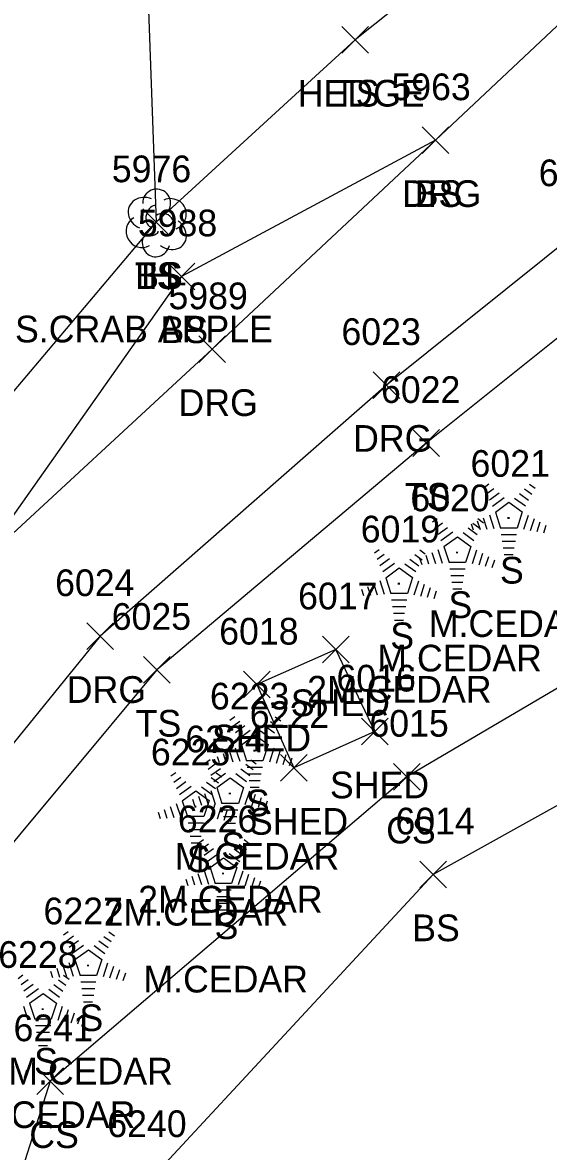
# Model space of a CAD drawing. Extents: x 1472233 to 1475777, y 540726 to 543442.
# Drawn here: x 1472391.2 to 1472430.6, y 541736.5 to 541821 of the extents above; entities that cross this region are included whole.
import ezdxf

# ---------------------------------------------------------------- set-up
doc = ezdxf.new("R2010")
doc.units = 0
for name, color, linetype in [('L_A', 7, 'Continuous'), ('L_C', 7, 'Continuous'), ('L_I', 7, 'Continuous'), ('L_TIC', 7, 'Continuous'), ('LAHR', 7, 'Continuous'), ('LBC', 7, 'Continuous'), ('LELB', 7, 'Continuous'), ('LTC', 7, 'Continuous'), ('LTD', 7, 'Continuous'), ('R_A', 7, 'Continuous'), ('R_I', 7, 'Continuous'), ('R_TIC', 7, 'Continuous'), ('RDG', 7, 'Continuous')]:
    doc.layers.add(name, color=color, linetype=linetype)

msp = doc.modelspace()

# ---------------------------------------------------------------- linework, layer by layer
at = {"layer": 'L_TIC'}
for points in [[(1472415.09, 541818.727), (1472417.09, 541820.727)], [(1472417.09, 541818.727), (1472415.09, 541820.727)], [(1472415.09, 541818.727), (1472417.09, 541820.727)], [(1472417.09, 541818.727), (1472415.09, 541820.727)], [(1472421.112, 541811.207), (1472423.112, 541813.207)], [(1472423.112, 541811.207), (1472421.112, 541813.207)], [(1472400.165, 541805.061), (1472402.165, 541807.061)], [(1472402.165, 541805.061), (1472400.165, 541807.061)], [(1472400.165, 541805.061), (1472402.165, 541807.061)], [(1472402.165, 541805.061), (1472400.165, 541807.061)], [(1472402.063, 541801.008), (1472404.063, 541803.008)], [(1472404.063, 541801.008), (1472402.063, 541803.008)], [(1472420.411, 541788.524), (1472422.411, 541790.524)], [(1472422.411, 541788.524), (1472420.411, 541790.524)], [(1472413.631, 541773.061), (1472415.631, 541775.061)], [(1472415.631, 541773.061), (1472413.631, 541775.061)], [(1472400.228, 541771.53), (1472402.228, 541773.53)], [(1472402.228, 541771.53), (1472400.228, 541773.53)], [(1472407.719, 541770.423), (1472409.719, 541772.423)], [(1472409.719, 541770.423), (1472407.719, 541772.423)], [(1472416.563, 541766.907), (1472418.563, 541768.907)], [(1472418.563, 541766.907), (1472416.563, 541768.907)], [(1472416.563, 541766.907), (1472418.563, 541768.907)], [(1472418.563, 541766.907), (1472416.563, 541768.907)], [(1472410.498, 541764.181), (1472412.498, 541766.181)], [(1472412.498, 541764.181), (1472410.498, 541766.181)], [(1472410.498, 541764.181), (1472412.498, 541766.181)], [(1472412.498, 541764.181), (1472410.498, 541766.181)], [(1472418.974, 541763.524), (1472420.974, 541765.524)], [(1472420.974, 541763.524), (1472418.974, 541765.524)], [(1472420.926, 541756.203), (1472422.926, 541758.203)], [(1472422.926, 541756.203), (1472420.926, 541758.203)], [(1472392.226, 541740.709), (1472394.226, 541742.709)], [(1472394.226, 541740.709), (1472392.226, 541742.709)]]:
    msp.add_lwpolyline(points, dxfattribs=at)
at = {"layer": 'LAHR'}
msp.add_lwpolyline([(1472414.634, 541871.628), (1472424.876, 541844.784), (1472430.203, 541830.984), (1472416.09, 541819.727)], dxfattribs=at)
at = {"layer": 'LBC'}
for points in [[(1472417.563, 541767.907), (1472414.631, 541774.061), (1472408.719, 541771.423), (1472411.498, 541765.181)], [(1472417.563, 541767.907), (1472411.498, 541765.181)]]:
    msp.add_lwpolyline(points, dxfattribs=at)
at = {"layer": 'LELB'}
for points in [[(1472340.406, 541874.826), (1472344.778, 541860.431), (1472364.314, 541858.541), (1472393.014, 541845.61), (1472400.414, 541826.824), (1472401.165, 541806.061)], [(1472416.09, 541819.727), (1472401.165, 541806.061), (1472382.266, 541783.692), (1472367.781, 541772.809), (1472352.126, 541768.669)], [(1472422.112, 541812.207), (1472403.063, 541802.008), (1472387.727, 541780.283), (1472362.388, 541763.086)], [(1472436.391, 541801.492), (1472421.411, 541789.524), (1472401.228, 541772.53), (1472387.568, 541756.153), (1472381.39, 541744.301), (1472376.043, 541721.552), (1472378.297, 541690.008), (1472384.499, 541660.373), (1472385.476, 541622.917), (1472385.225, 541602.047), (1472389.103, 541583.282), (1472392.292, 541571.183), (1472400.004, 541561.87), (1472414.969, 541552.967), (1472430.215, 541550.577), (1472460.47, 541554.643), (1472482.624, 541564.355)], [(1472456.456, 541773.785), (1472441.328, 541777.081), (1472419.974, 541764.524), (1472393.226, 541741.709), (1472387.055, 541722.394), (1472387.861, 541691.003), (1472394.403, 541676.497), (1472412.587, 541665.699), (1472419.922, 541640.116), (1472426.411, 541618.317)], [(1472456.456, 541773.785), (1472442.306, 541768.52), (1472421.926, 541757.203), (1472400.904, 541734.529), (1472398.817, 541718.987), (1472396.131, 541693.56), (1472394.403, 541676.497), (1472408.544, 541657.214), (1472414.256, 541635.96), (1472420.205, 541610.928)]]:
    msp.add_lwpolyline(points, dxfattribs=at)
at = {"layer": 'LTC'}
for p, q in [((1472425.753, 541786.202), (1472426.108, 541786.459)), ((1472425.963, 541785.737), (1472426.492, 541786.121)), ((1472428.78, 541786.094), (1472429.33, 541785.695)), ((1472429.152, 541786.442), (1472429.571, 541786.138)), ((1472426.172, 541785.271), (1472426.876, 541785.782)), ((1472426.382, 541784.805), (1472427.26, 541785.443)), ((1472426.607, 541784.35), (1472427.618, 541785.084)), ((1472427.618, 541785.084), (1472428.615, 541784.359)), ((1472428.038, 541785.397), (1472428.848, 541784.809)), ((1472428.41, 541785.746), (1472429.089, 541785.252)), ((1472426.607, 541784.35), (1472426.994, 541783.157)), ((1472428.615, 541784.359), (1472428.224, 541783.157)), ((1472421.892, 541783.619), (1472422.247, 541783.876)), ((1472422.102, 541783.153), (1472422.631, 541783.537)), ((1472424.786, 541783.481), (1472424.938, 541783.013)), ((1472424.92, 541783.511), (1472425.469, 541783.112)), ((1472425.241, 541783.698), (1472425.453, 541783.046)), ((1472425.291, 541783.859), (1472425.71, 541783.554)), ((1472425.697, 541783.914), (1472425.968, 541783.079)), ((1472426.152, 541784.131), (1472426.483, 541783.112)), ((1472429.053, 541784.089), (1472428.715, 541783.049)), ((1472429.497, 541783.838), (1472429.21, 541782.954)), ((1472429.942, 541783.588), (1472429.705, 541782.859)), ((1472430.386, 541783.338), (1472430.2, 541782.764)), ((1472422.312, 541782.687), (1472423.015, 541783.199)), ((1472422.521, 541782.222), (1472423.4, 541782.859)), ((1472422.746, 541781.767), (1472423.757, 541782.501)), ((1472423.757, 541782.501), (1472424.755, 541781.776)), ((1472424.177, 541782.814), (1472424.987, 541782.225)), ((1472424.549, 541783.162), (1472425.228, 541782.669)), ((1472428.224, 541783.157), (1472426.994, 541783.157)), ((1472428.186, 541782.657), (1472427.041, 541782.657)), ((1472422.746, 541781.767), (1472423.133, 541780.573)), ((1472424.755, 541781.776), (1472424.363, 541780.573)), ((1472428.102, 541782.157), (1472427.114, 541782.157)), ((1472428.018, 541781.657), (1472427.187, 541781.657)), ((1472417.531, 541781.285), (1472417.886, 541781.543)), ((1472417.741, 541780.82), (1472418.27, 541781.204)), ((1472417.95, 541780.354), (1472418.654, 541780.865)), ((1472420.188, 541780.829), (1472420.867, 541780.335)), ((1472420.558, 541781.177), (1472421.108, 541780.778)), ((1472420.925, 541780.898), (1472421.077, 541780.43)), ((1472420.93, 541781.526), (1472421.349, 541781.221)), ((1472421.38, 541781.114), (1472421.592, 541780.463)), ((1472421.836, 541781.331), (1472422.107, 541780.496)), ((1472422.291, 541781.547), (1472422.622, 541780.528)), ((1472425.192, 541781.505), (1472424.854, 541780.466)), ((1472425.637, 541781.255), (1472425.349, 541780.37)), ((1472426.081, 541781.005), (1472425.844, 541780.275)), ((1472426.525, 541780.754), (1472426.339, 541780.18)), ((1472427.935, 541781.157), (1472427.26, 541781.157)), ((1472418.16, 541779.888), (1472419.038, 541780.526)), ((1472418.385, 541779.433), (1472419.396, 541780.168)), ((1472419.396, 541780.168), (1472420.393, 541779.443)), ((1472419.816, 541780.481), (1472420.626, 541779.892)), ((1472424.363, 541780.573), (1472423.133, 541780.573)), ((1472424.325, 541780.073), (1472423.18, 541780.073)), ((1472417.93, 541779.214), (1472418.261, 541778.195)), ((1472418.385, 541779.433), (1472418.772, 541778.24)), ((1472420.393, 541779.443), (1472420.002, 541778.24)), ((1472420.831, 541779.172), (1472420.493, 541778.132)), ((1472424.241, 541779.573), (1472423.253, 541779.573)), ((1472424.157, 541779.073), (1472423.326, 541779.073)), ((1472416.564, 541778.565), (1472416.716, 541778.097)), ((1472417.019, 541778.781), (1472417.231, 541778.13)), ((1472417.475, 541778.998), (1472417.746, 541778.162)), ((1472420.002, 541778.24), (1472418.772, 541778.24)), ((1472421.275, 541778.922), (1472420.988, 541778.037)), ((1472421.72, 541778.672), (1472421.483, 541777.942)), ((1472422.164, 541778.421), (1472421.978, 541777.847)), ((1472424.074, 541778.573), (1472423.399, 541778.573)), ((1472419.964, 541777.74), (1472418.819, 541777.74)), ((1472419.88, 541777.24), (1472418.892, 541777.24)), ((1472419.796, 541776.74), (1472418.965, 541776.74)), ((1472419.713, 541776.24), (1472419.038, 541776.24)), ((1472406.707, 541768.77), (1472407.062, 541769.028)), ((1472410.106, 541769.011), (1472410.525, 541768.706)), ((1472406.917, 541768.305), (1472407.446, 541768.689)), ((1472407.127, 541767.839), (1472407.83, 541768.35)), ((1472409.364, 541768.314), (1472410.043, 541767.82)), ((1472409.735, 541768.662), (1472410.284, 541768.263)), ((1472407.336, 541767.373), (1472408.215, 541768.011)), ((1472407.561, 541766.918), (1472408.572, 541767.653)), ((1472408.572, 541767.653), (1472409.57, 541766.928)), ((1472408.992, 541767.966), (1472409.802, 541767.377)), ((1472406.651, 541766.483), (1472406.922, 541765.647)), ((1472407.106, 541766.699), (1472407.437, 541765.68)), ((1472407.561, 541766.918), (1472407.948, 541765.725)), ((1472409.57, 541766.928), (1472409.178, 541765.725)), ((1472410.007, 541766.657), (1472409.669, 541765.617)), ((1472410.452, 541766.406), (1472410.164, 541765.522)), ((1472404.864, 541765.561), (1472405.218, 541765.818)), ((1472405.74, 541766.049), (1472405.892, 541765.581)), ((1472406.195, 541766.266), (1472406.407, 541765.614)), ((1472409.178, 541765.725), (1472407.948, 541765.725)), ((1472408.262, 541765.801), (1472408.681, 541765.496)), ((1472410.896, 541766.156), (1472410.659, 541765.427)), ((1472411.34, 541765.906), (1472411.154, 541765.332)), ((1472402.283, 541764.581), (1472402.638, 541764.838)), ((1472405.073, 541765.095), (1472405.603, 541765.479)), ((1472405.283, 541764.629), (1472405.987, 541765.141)), ((1472405.493, 541764.163), (1472406.371, 541764.801)), ((1472405.681, 541764.821), (1472406.101, 541764.517)), ((1472407.149, 541764.756), (1472407.958, 541764.167)), ((1472407.52, 541765.104), (1472408.199, 541764.611)), ((1472407.891, 541765.453), (1472408.44, 541765.053)), ((1472409.14, 541765.225), (1472407.995, 541765.225)), ((1472409.056, 541764.725), (1472408.068, 541764.725)), ((1472402.493, 541764.115), (1472403.022, 541764.5)), ((1472402.702, 541763.65), (1472403.406, 541764.161)), ((1472404.939, 541764.125), (1472405.619, 541763.631)), ((1472405.31, 541764.473), (1472405.86, 541764.074)), ((1472405.717, 541763.708), (1472406.729, 541764.443)), ((1472406.729, 541764.443), (1472407.726, 541763.718)), ((1472408.972, 541764.225), (1472408.141, 541764.225)), ((1472402.912, 541763.184), (1472403.79, 541763.822)), ((1472403.136, 541762.729), (1472404.148, 541763.463)), ((1472404.148, 541763.463), (1472405.145, 541762.738)), ((1472404.352, 541763.056), (1472404.563, 541762.405)), ((1472404.568, 541763.776), (1472405.378, 541763.188)), ((1472404.807, 541763.273), (1472405.078, 541762.438)), ((1472405.263, 541763.489), (1472405.593, 541762.47)), ((1472405.717, 541763.708), (1472406.104, 541762.515)), ((1472407.726, 541763.718), (1472407.335, 541762.515)), ((1472408.163, 541763.447), (1472407.825, 541762.408)), ((1472408.889, 541763.725), (1472408.214, 541763.725)), ((1472408.608, 541763.197), (1472408.32, 541762.312)), ((1472402.226, 541762.293), (1472402.498, 541761.458)), ((1472402.682, 541762.51), (1472403.013, 541761.49)), ((1472403.136, 541762.729), (1472403.524, 541761.535)), ((1472403.896, 541762.84), (1472404.048, 541762.372)), ((1472405.145, 541762.738), (1472404.754, 541761.535)), ((1472405.583, 541762.468), (1472405.245, 541761.428)), ((1472406.027, 541762.217), (1472405.74, 541761.333)), ((1472407.335, 541762.515), (1472406.104, 541762.515)), ((1472409.053, 541762.947), (1472408.815, 541762.217)), ((1472409.497, 541762.696), (1472409.31, 541762.122)), ((1472401.316, 541761.86), (1472401.468, 541761.392)), ((1472401.771, 541762.077), (1472401.983, 541761.425)), ((1472404.754, 541761.535), (1472403.524, 541761.535)), ((1472407.296, 541762.015), (1472406.152, 541762.015)), ((1472407.213, 541761.515), (1472406.224, 541761.515)), ((1472406.472, 541761.967), (1472406.235, 541761.238)), ((1472406.916, 541761.717), (1472406.729, 541761.143)), ((1472404.716, 541761.035), (1472403.571, 541761.035)), ((1472404.632, 541760.535), (1472403.644, 541760.535)), ((1472407.129, 541761.015), (1472406.297, 541761.015)), ((1472407.045, 541760.515), (1472406.37, 541760.515)), ((1472404.548, 541760.035), (1472403.716, 541760.035)), ((1472404.362, 541759.569), (1472404.716, 541759.827)), ((1472407.76, 541759.81), (1472408.179, 541759.505)), ((1472404.464, 541759.535), (1472403.789, 541759.535)), ((1472404.571, 541759.104), (1472405.101, 541759.488)), ((1472404.781, 541758.638), (1472405.485, 541759.149)), ((1472404.991, 541758.172), (1472405.869, 541758.81)), ((1472406.647, 541758.765), (1472407.456, 541758.176)), ((1472407.018, 541759.113), (1472407.697, 541758.619)), ((1472407.389, 541759.461), (1472407.938, 541759.062)), ((1472405.215, 541757.717), (1472406.227, 541758.452)), ((1472406.227, 541758.452), (1472407.224, 541757.727)), ((1472404.305, 541757.282), (1472404.576, 541756.446)), ((1472404.761, 541757.498), (1472405.091, 541756.479)), ((1472405.215, 541757.717), (1472405.602, 541756.524)), ((1472407.224, 541757.727), (1472406.833, 541756.524)), ((1472407.661, 541757.456), (1472407.323, 541756.416)), ((1472408.106, 541757.206), (1472407.818, 541756.321)), ((1472403.394, 541756.848), (1472403.546, 541756.381)), ((1472403.85, 541757.065), (1472404.061, 541756.413)), ((1472406.833, 541756.524), (1472405.602, 541756.524)), ((1472408.551, 541756.956), (1472408.313, 541756.226)), ((1472408.995, 541756.705), (1472408.808, 541756.131)), ((1472406.794, 541756.024), (1472405.65, 541756.024)), ((1472406.711, 541755.524), (1472405.722, 541755.524)), ((1472406.627, 541755.024), (1472405.795, 541755.024)), ((1472406.543, 541754.524), (1472405.868, 541754.524)), ((1472394.232, 541752.675), (1472394.587, 541752.933)), ((1472397.631, 541752.916), (1472398.05, 541752.611)), ((1472394.442, 541752.21), (1472394.971, 541752.594)), ((1472394.652, 541751.744), (1472395.355, 541752.255)), ((1472396.889, 541752.219), (1472397.568, 541751.725)), ((1472397.26, 541752.567), (1472397.809, 541752.168)), ((1472394.861, 541751.278), (1472395.74, 541751.916)), ((1472395.086, 541750.823), (1472396.097, 541751.558)), ((1472396.097, 541751.558), (1472397.095, 541750.833)), ((1472396.517, 541751.871), (1472397.327, 541751.282)), ((1472394.176, 541750.388), (1472394.447, 541749.552)), ((1472394.631, 541750.604), (1472394.962, 541749.585)), ((1472395.086, 541750.823), (1472395.473, 541749.63)), ((1472397.095, 541750.833), (1472396.703, 541749.63)), ((1472397.532, 541750.562), (1472397.194, 541749.522)), ((1472397.977, 541750.311), (1472397.689, 541749.427)), ((1472390.839, 541749.413), (1472391.194, 541749.671)), ((1472393.265, 541749.954), (1472393.417, 541749.486)), ((1472393.72, 541750.171), (1472393.932, 541749.519)), ((1472394.238, 541749.654), (1472394.657, 541749.349)), ((1472396.703, 541749.63), (1472395.473, 541749.63)), ((1472398.421, 541750.061), (1472398.184, 541749.332)), ((1472398.865, 541749.811), (1472398.679, 541749.237)), ((1472391.049, 541748.948), (1472391.578, 541749.332)), ((1472391.258, 541748.482), (1472391.962, 541748.993)), ((1472391.468, 541748.016), (1472392.346, 541748.654)), ((1472393.496, 541748.957), (1472394.175, 541748.463)), ((1472393.866, 541749.305), (1472394.416, 541748.906)), ((1472396.665, 541749.13), (1472395.52, 541749.13)), ((1472396.581, 541748.63), (1472395.593, 541748.63)), ((1472391.693, 541747.561), (1472392.704, 541748.296)), ((1472392.704, 541748.296), (1472393.701, 541747.571)), ((1472393.124, 541748.609), (1472393.934, 541748.02)), ((1472396.497, 541748.13), (1472395.666, 541748.13)), ((1472391.238, 541747.342), (1472391.569, 541746.323)), ((1472391.693, 541747.561), (1472392.08, 541746.368)), ((1472393.701, 541747.571), (1472393.31, 541746.368)), ((1472394.139, 541747.3), (1472393.801, 541746.26)), ((1472394.583, 541747.049), (1472394.296, 541746.165)), ((1472396.414, 541747.63), (1472395.739, 541747.63)), ((1472393.31, 541746.368), (1472392.08, 541746.368)), ((1472395.028, 541746.799), (1472394.791, 541746.07)), ((1472395.472, 541746.549), (1472395.286, 541745.975)), ((1472393.272, 541745.868), (1472392.127, 541745.868)), ((1472393.188, 541745.368), (1472392.2, 541745.368)), ((1472393.104, 541744.868), (1472392.273, 541744.868)), ((1472393.021, 541744.368), (1472392.346, 541744.368)), ((1472391.468, 541742.541), (1472391.281, 541741.967))]:
    msp.add_line(p, q, dxfattribs=at)
at = {"layer": 'LTD'}
msp.add_line((1472401.165, 541806.061), (1472401.165, 541806.061), dxfattribs=at)
msp.add_line((1472401.165, 541806.061), (1472401.165, 541806.061), dxfattribs=at)
msp.add_arc((1472401.212, 541807.495), 1.047, 335.52715, 180.95627, dxfattribs=at)
for centre, major_axis, ratio, start_param, end_param in [((1472400.373, 541806.728), (1.21, -0.512), 0.895232, 1.570796, 4.712389), ((1472402.206, 541806.645), (-1.141, -0.483), 0.949671, 1.570796, 4.712389), ((1472400.956, 541806.519), (-0.208, -0.792), 0.645439, 3.141593, 6.283185), ((1472400.082, 541805.353), (0.584, -1.042), 0.959034, 3.141593, 6.283185), ((1472401.665, 541805.894), (-0.5, 0.667), 0.989748, 3.141593, 6.283185), ((1472402.165, 541805.228), (-1.09, 0.792), 0.841452, 1.570796, 4.712389), ((1472400.707, 541805.311), (-0.625, -0.083), 0.423636, 0, 3.141593), ((1472401.165, 541804.561), (0.265, 1.061), 0.942809, 1.570796, 4.712389)]:
    msp.add_ellipse(centre, major_axis=major_axis, ratio=ratio, start_param=start_param, end_param=end_param, dxfattribs=at)
at = {"layer": 'R_TIC'}
for points in [[(1472421.112, 541811.207), (1472423.112, 541813.207)], [(1472423.112, 541811.207), (1472421.112, 541813.207)], [(1472404.366, 541795.547), (1472406.366, 541797.547)], [(1472406.366, 541795.547), (1472404.366, 541797.547)], [(1472417.45, 541792.865), (1472419.45, 541794.865)], [(1472419.45, 541792.865), (1472417.45, 541794.865)], [(1472395.988, 541774.056), (1472397.988, 541776.056)], [(1472397.988, 541774.056), (1472395.988, 541776.056)]]:
    msp.add_lwpolyline(points, dxfattribs=at)
at = {"layer": 'RDG'}
for points in [[(1472443.664, 541851.187), (1472441.122, 541840.862), (1472437.139, 541827.961), (1472432.888, 541822.313), (1472422.112, 541812.207), (1472405.366, 541796.547), (1472387.727, 541780.283), (1472366.614, 541755.489), (1472360.262, 541745.014), (1472354.31, 541736.251), (1472351.736, 541734.008), (1472350.45, 541731.024), (1472333.053, 541724.73), (1472338.858, 541690.593), (1472353.84, 541691.596), (1472358.1, 541689.107), (1472361.8, 541678.978), (1472366.888, 541639.978)], [(1472458.476, 541813.052), (1472448.097, 541812.754), (1472433.314, 541805.765), (1472418.45, 541793.865), (1472396.988, 541775.056), (1472383.579, 541758.581), (1472377.023, 541748.043), (1472369.478, 541723.305), (1472371.476, 541689.861), (1472374.14, 541661.129), (1472378.683, 541621.312), (1472380, 541600.019), (1472383.251, 541579.962), (1472388.389, 541568.427), (1472396.047, 541559.533), (1472413.232, 541549.278), (1472429.514, 541545.681), (1472464.232, 541550.412), (1472485.309, 541561.603)]]:
    msp.add_lwpolyline(points, dxfattribs=at)

# ---------------------------------------------------------------- texts
at = {"layer": 'L_A'}
for s, p in [('HEDGE', (1472411.791, 541814.727)), ('TS', (1472414.5, 541814.727)), ('BS', (1472420.553, 541807.207)), ('TS', (1472399.574, 541801.061)), ('BS', (1472399.606, 541801.061)), ('H', (1472400.598, 541801.061)), ('BS', (1472401.504, 541797.008)), ('TS', (1472419.82, 541784.524)), ('S', (1472426.944, 541778.994)), ('S', (1472423.083, 541776.41)), ('S', (1472418.722, 541774.077)), ('SHED', (1472411.268, 541769.061)), ('TS', (1472399.637, 541767.53)), ('SHED', (1472405.357, 541766.423)), ('SHED', (1472414.2, 541762.907)), ('SHED', (1472414.2, 541762.907)), ('S', (1472407.898, 541761.562)), ('SHED', (1472408.136, 541760.181)), ('SHED', (1472408.136, 541760.181)), ('CS', (1472418.415, 541759.524)), ('S', (1472406.054, 541758.352)), ('S', (1472403.474, 541757.373)), ('S', (1472405.552, 541752.361)), ('BS', (1472420.367, 541752.203)), ('S', (1472395.423, 541745.467)), ('S', (1472392.03, 541742.205)), ('CS', (1472391.667, 541736.709))]:
    msp.add_text(s, height=2, dxfattribs=at).set_placement(p)
at = {"layer": 'L_C'}
for s, p in [('S.CRAB APPLE', (1472390.598, 541797.061)), ('M.CEDAR', (1472421.613, 541774.994)), ('M.CEDAR', (1472417.752, 541772.41)), ('2M.CEDAR', (1472412.494, 541770.077)), ('M.CEDAR', (1472402.567, 541757.562)), ('2M.CEDAR', (1472399.826, 541754.352)), ('2M.CEDAR', (1472397.245, 541753.373)), ('M.CEDAR', (1472400.222, 541748.361)), ('M.CEDAR', (1472390.092, 541741.467)), ('3M.CEDAR', (1472385.802, 541738.205))]:
    msp.add_text(s, height=2, dxfattribs=at).set_placement(p)
at = {"layer": 'L_I'}
for s, p in [('5963', (1472418.805, 541815.207)), ('5976', (1472397.85, 541809.061)), ('5976', (1472397.85, 541809.061)), ('5976', (1472397.85, 541809.061)), ('5988', (1472399.803, 541805.008)), ('6022', (1472418.025, 541792.524)), ('6021', (1472424.739, 541786.994)), ('6020', (1472420.225, 541784.41)), ('6019', (1472416.509, 541782.077)), ('6017', (1472411.812, 541777.061)), ('6025', (1472397.842, 541775.53)), ('6018', (1472405.9, 541774.423)), ('6016', (1472414.689, 541770.907)), ('6016', (1472414.689, 541770.907)), ('6223', (1472405.205, 541769.562)), ('6222', (1472408.191, 541768.181)), ('6222', (1472408.191, 541768.181)), ('6015', (1472417.156, 541767.524)), ('6224', (1472403.362, 541766.352)), ('6225', (1472400.781, 541765.373)), ('6226', (1472402.804, 541760.361)), ('6014', (1472419.107, 541760.203)), ('6227', (1472392.73, 541753.467)), ('6228', (1472389.337, 541750.205)), ('6241', (1472390.486, 541744.709)), ('6240', (1472397.51, 541737.529))]:
    msp.add_text(s, height=2, dxfattribs=at).set_placement(p)
at = {"layer": 'LTC'}
for p in [(1472427.501, 541784.098), (1472423.64, 541781.514), (1472419.279, 541779.181), (1472408.455, 541766.666), (1472406.611, 541763.456), (1472404.031, 541762.477), (1472406.109, 541757.465), (1472395.98, 541750.571), (1472392.587, 541747.309)]:
    msp.add_text('.', height=1.037, rotation=270, dxfattribs=at).set_placement(p)
at = {"layer": 'R_A'}
for p in [(1472419.601, 541807.207), (1472402.854, 541791.547), (1472415.938, 541788.865), (1472394.476, 541770.056)]:
    msp.add_text('DRG', height=2, dxfattribs=at).set_placement(p)
at = {"layer": 'R_I'}
for s, p in [('5963', (1472418.805, 541815.207)), ('6004', (1472429.849, 541808.765)), ('5989', (1472402.098, 541799.547)), ('6023', (1472415.064, 541796.865)), ('6024', (1472393.602, 541778.056))]:
    msp.add_text(s, height=2, dxfattribs=at).set_placement(p)

doc.saveas('drawing.dxf')
